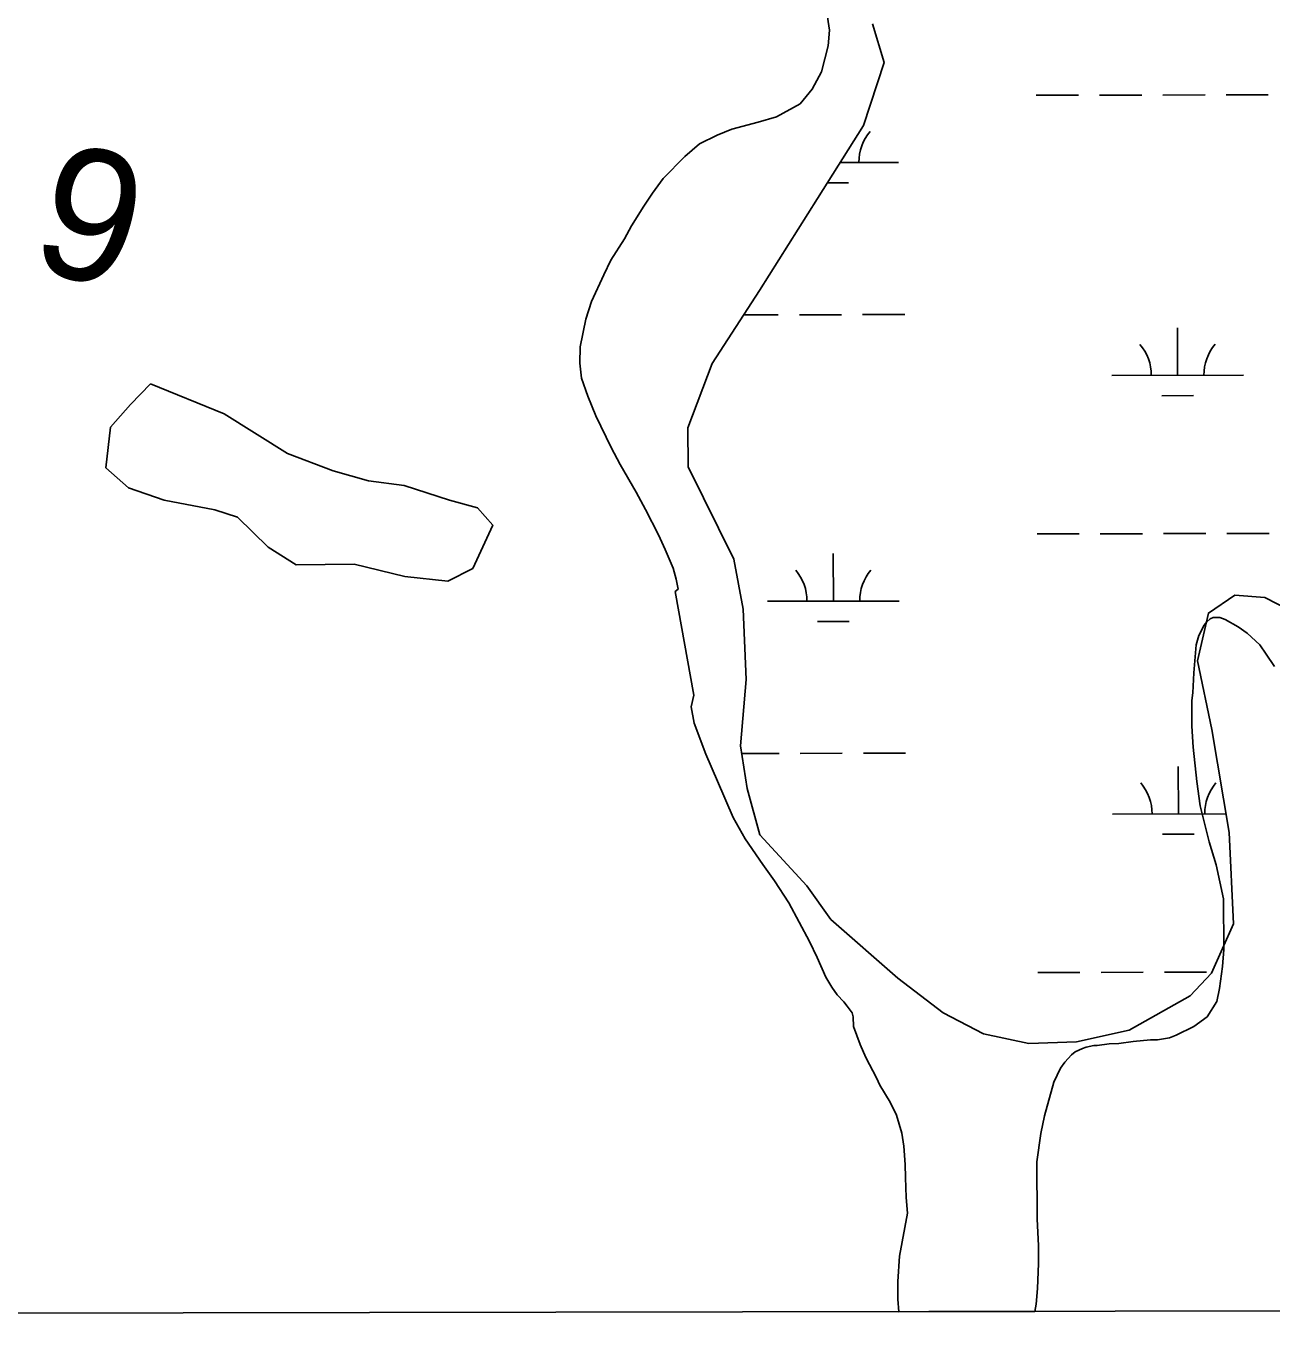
# Model space of a CAD drawing. Extents: x 3324104 to 3361979, y 612876 to 638273.
# Drawn here: x 3339316 to 3340260, y 618257 to 619252 of the extents above; entities that cross this region are included whole.
import ezdxf

# ---------------------------------------------------------------- set-up
doc = ezdxf.new("R2010")
doc.units = 0
for name, color, linetype in [('V-GRID-FRAM', 7, 'Continuous'), ('V-SITE-VEGE', 7, 'Continuous'), ('V-SURV-IDEN', 7, 'Continuous'), ('V-WETL-SWMP', 7, 'Continuous')]:
    doc.layers.add(name, color=color, linetype=linetype)

msp = doc.modelspace()

# ---------------------------------------------------------------- linework, layer by layer
at = {"layer": 'V-GRID-FRAM'}
msp.add_lwpolyline([(3328194.09, 636440.75), (3359767.89, 636495.86), (3359807.56, 618312.07), (3328217.89, 618256.93), (3328194.09, 636440.75)], dxfattribs=at)
at = {"layer": 'V-SITE-VEGE'}
for p, q in [((3339924.73, 619249.53), (3339922.43, 619264.42)), ((3339923.74, 619237.53), (3339924.73, 619249.53)), ((3339918.8, 619217.86), (3339923.74, 619237.53)), ((3339911.64, 619204.71), (3339918.8, 619217.86)), ((3339902.64, 619193.73), (3339911.64, 619204.71)), ((3339884.54, 619183.77), (3339902.64, 619193.73)), ((3339850.8, 619174.42), (3339870.76, 619179.67)), ((3339870.76, 619179.67), (3339884.54, 619183.77)), ((3339826.17, 619163.32), (3339839.57, 619169.97)), ((3339839.57, 619169.97), (3339850.8, 619174.42)), ((3339814.98, 619153.78), (3339826.17, 619163.32)), ((3339798.76, 619136.92), (3339814.98, 619153.78)), ((3339790.48, 619125.95), (3339798.76, 619136.92)), ((3339784.02, 619116.08), (3339790.48, 619125.95)), ((3339774.68, 619101.1), (3339784.02, 619116.08)), ((3339769.31, 619091.25), (3339774.68, 619101.1)), ((3339758.9, 619075.17), (3339769.31, 619091.25)), ((3339753.54, 619063.86), (3339758.9, 619075.17)), ((3339744.24, 619043.79), (3339753.54, 619063.86)), ((3339739.99, 619030.3), (3339744.24, 619043.79)), ((3339735.79, 619009.19), (3339739.99, 619030.3)), ((3339735.53, 618996.82), (3339735.79, 619009.19)), ((3339736.71, 618985.56), (3339735.53, 618996.82)), ((3339741.54, 618971.79), (3339736.71, 618985.56)), ((3339747.48, 618956.93), (3339741.54, 618971.79)), ((3339759.3, 618933.03), (3339747.48, 618956.93)), ((3339765.95, 618920), (3339759.3, 618933.03)), ((3339778.12, 618899.01), (3339765.95, 618920)), ((3339785.12, 618885.98), (3339778.12, 618899.01)), ((3339795.09, 618866.79), (3339785.12, 618885.98)), ((3339800.27, 618855.56), (3339795.09, 618866.79)), ((3339806.2, 618841.43), (3339800.27, 618855.56)), ((3339808.45, 618833.09), (3339806.2, 618841.43)), ((3339809.96, 618825.47), (3339808.45, 618833.09)), ((3339807.8, 618823.63), (3339809.96, 618825.47)), ((3339821.87, 618745.22), (3339807.8, 618823.63)), ((3340211.13, 618800.68), (3340208.97, 618798.11)), ((3340213.66, 618802.88), (3340211.13, 618800.68)), ((3340215.83, 618803.98), (3340213.66, 618802.88)), ((3340220.92, 618804.02), (3340215.83, 618803.98)), ((3340224.93, 618802.6), (3340220.92, 618804.02)), ((3340234.79, 618796.86), (3340224.93, 618802.6)), ((3340205.04, 618790.45), (3340202.91, 618783.16)), ((3340208.97, 618798.11), (3340205.04, 618790.45)), ((3340241.74, 618792.2), (3340234.79, 618796.86)), ((3340251.26, 618783.18), (3340241.74, 618792.2)), ((3340202.91, 618783.16), (3340201.26, 618762.06)), ((3340256.04, 618776.32), (3340251.26, 618783.18)), ((3340262.29, 618766.91), (3340256.04, 618776.32)), ((3340201.26, 618762.06), (3340200.29, 618746.79)), ((3339819.77, 618736.12), (3339821.87, 618745.22)), ((3340200.29, 618746.79), (3340199.61, 618740.96)), ((3340199.61, 618740.96), (3340199.77, 618721.7)), ((3339822.04, 618723.78), (3339819.77, 618736.12)), ((3339830.96, 618700.22), (3339822.04, 618723.78)), ((3340199.77, 618721.7), (3340200.62, 618705.71)), ((3339839.84, 618679.93), (3339830.96, 618700.22)), ((3340200.62, 618705.71), (3340203.37, 618679.56)), ((3339851.7, 618652.4), (3339839.84, 618679.93)), ((3340203.37, 618679.56), (3340206.06, 618661.04)), ((3340206.06, 618661.04), (3340212.83, 618633.83)), ((3339860.91, 618636.11), (3339851.7, 618652.4)), ((3339874.16, 618616.59), (3339860.91, 618636.11)), ((3340212.83, 618633.83), (3340218.05, 618616.42)), ((3339882.98, 618604.3), (3339874.16, 618616.59)), ((3340218.05, 618616.42), (3340223.71, 618590.66)), ((3339894.02, 618587.67), (3339882.98, 618604.3)), ((3340223.71, 618590.66), (3340224.02, 618552.12)), ((3339909.52, 618558.34), (3339894.02, 618587.67)), ((3339915.43, 618546.03), (3339909.52, 618558.34)), ((3340224.02, 618552.12), (3340223.03, 618539.39)), ((3339922.1, 618531.18), (3339915.43, 618546.03)), ((3339926.52, 618523.58), (3339922.1, 618531.18)), ((3340223.03, 618539.39), (3340220.62, 618522.65)), ((3339930.56, 618517.8), (3339926.52, 618523.58)), ((3340220.62, 618522.65), (3340218.52, 618512.82)), ((3339935.7, 618512.38), (3339930.56, 618517.8)), ((3339938.27, 618509.13), (3339935.7, 618512.38)), ((3340218.52, 618512.82), (3340211.34, 618501.13)), ((3339941.94, 618504.07), (3339938.27, 618509.13)), ((3339942.69, 618501.17), (3339941.94, 618504.07)), ((3339943.11, 618493.9), (3339942.69, 618501.17)), ((3340211.34, 618501.13), (3340201.22, 618493.78)), ((3339947.95, 618480.12), (3339943.11, 618493.9)), ((3340201.22, 618493.78), (3340187.82, 618487.13)), ((3340144.25, 618480.96), (3340136.98, 618480.54)), ((3340155.14, 618482.51), (3340144.25, 618480.96)), ((3340168.22, 618483.7), (3340155.14, 618482.51)), ((3340173.67, 618483.74), (3340168.22, 618483.7)), ((3340182.75, 618485.27), (3340173.67, 618483.74)), ((3340187.82, 618487.13), (3340182.75, 618485.27)), ((3339952.39, 618470.35), (3339947.95, 618480.12)), ((3340108.33, 618472.32), (3340103.28, 618466.82)), ((3340111.22, 618474.52), (3340108.33, 618472.32)), ((3340116.65, 618477.11), (3340111.22, 618474.52)), ((3340119.55, 618478.22), (3340116.65, 618477.11)), ((3340125.35, 618479.36), (3340119.55, 618478.22)), ((3340127.9, 618479.38), (3340125.35, 618479.36)), ((3340136.98, 618480.54), (3340127.9, 618479.38)), ((3339960.51, 618454.78), (3339952.39, 618470.35)), ((3340100.05, 618462.07), (3340095.04, 618451.49)), ((3340103.28, 618466.82), (3340100.05, 618462.07)), ((3339963.1, 618449.35), (3339960.51, 618454.78)), ((3340095.04, 618451.49), (3340087.98, 618425.99)), ((3339970.84, 618436.32), (3339963.1, 618449.35)), ((3339975.64, 618426.55), (3339970.84, 618436.32)), ((3339979.75, 618412.76), (3339975.64, 618426.55)), ((3340087.98, 618425.99), (3340085.17, 618412.51)), ((3339981.28, 618402.96), (3339979.75, 618412.76)), ((3340085.17, 618412.51), (3340082.08, 618391.04)), ((3339982.12, 618389.15), (3339981.28, 618402.96)), ((3339982.56, 618379.34), (3339982.12, 618389.15)), ((3340082.08, 618391.04), (3340082.42, 618347.78)), ((3339983.05, 618364.08), (3339982.56, 618379.34)), ((3339983.87, 618352.09), (3339983.05, 618364.08)), ((3339977.95, 618319.69), (3339983.87, 618352.09)), ((3340082.42, 618347.78), (3340083.31, 618327.43)), ((3340083.31, 618327.43), (3340083.41, 618313.98)), ((3339976.65, 618300.41), (3339977.95, 618319.69)), ((3340083.41, 618313.98), (3340082.47, 618295.07)), ((3339976.75, 618286.96), (3339976.65, 618300.41)), ((3340082.47, 618295.07), (3340081.48, 618283.07)), ((3339977.45, 618277.46), (3339976.75, 618286.96)), ((3340081.48, 618283.07), (3340080.6, 618277.64)), ((3340080.6, 618277.64), (3339977.45, 618277.46))]:
    msp.add_line(p, q, dxfattribs=at)
msp.add_lwpolyline([(3339409.83, 618981.14), (3339465.58, 618958.59), (3339513.74, 618928.31), (3339548.34, 618915.17), (3339575.23, 618907.72), (3339602.09, 618904.1), (3339636.68, 618892.88), (3339657.81, 618887.29), (3339669.41, 618873.97), (3339654.34, 618841.27), (3339635.25, 618831.53), (3339602.64, 618835.11), (3339564.24, 618844.38), (3339520.16, 618844.03), (3339498.97, 618857.28), (3339475.79, 618880.09), (3339458.5, 618885.7), (3339420.11, 618893.06), (3339393.2, 618902.43), (3339375.83, 618917.63), (3339379.42, 618948.32), (3339394.62, 618965.69)], close=True, dxfattribs=at)
at = {"layer": 'V-WETL-SWMP'}
for p, q in [((3340081.65, 619200.12), (3340113.65, 619200.18)), ((3340129.65, 619200.2), (3340161.65, 619200.26)), ((3340177.65, 619200.29), (3340209.65, 619200.34)), ((3340225.65, 619200.37), (3340257.65, 619200.43)), ((3339932.88, 619149.12), (3339977.15, 619149.2)), ((3339923.19, 619133.67), (3339939.18, 619133.7)), ((3339859.72, 619033.56), (3339885.94, 619033.6)), ((3339901.94, 619033.63), (3339933.94, 619033.69)), ((3339949.94, 619033.72), (3339981.94, 619033.77)), ((3340188.87, 618987.7), (3340188.8, 619023.7)), ((3340138.87, 618987.62), (3340238.87, 618987.79)), ((3340176.89, 618972.25), (3340200.89, 618972.29)), ((3340082.23, 618867.45), (3340114.23, 618867.5)), ((3340130.23, 618867.53), (3340162.23, 618867.59)), ((3340178.23, 618867.61), (3340210.23, 618867.67)), ((3340226.23, 618867.7), (3340258.23, 618867.75)), ((3339927.73, 618816.43), (3339927.67, 618852.43)), ((3339877.73, 618816.35), (3339977.73, 618816.52)), ((3339915.76, 618800.98), (3339939.76, 618801.02)), ((3339858.13, 618700.88), (3339886.52, 618700.93)), ((3339902.52, 618700.96), (3339934.52, 618701.01)), ((3339950.52, 618701.04), (3339982.52, 618701.1)), ((3340189.45, 618655.03), (3340189.38, 618691.03)), ((3340139.45, 618654.94), (3340225.53, 618655.09)), ((3340177.47, 618639.58), (3340201.47, 618639.62)), ((3340082.81, 618534.77), (3340114.81, 618534.83)), ((3340130.81, 618534.86), (3340162.81, 618534.91)), ((3340178.81, 618534.94), (3340210.81, 618535))]:
    msp.add_line(p, q, dxfattribs=at)
msp.add_lwpolyline([(3340273.15, 618809.78), (3340255, 618819.15), (3340232.15, 618820.87), (3340212.27, 618807.39), (3340204, 618771.17), (3340214.88, 618718.93), (3340227.87, 618641.02), (3340231.28, 618571.59), (3340214.45, 618534.35), (3340198.42, 618517.1), (3340152, 618491.04), (3340112.12, 618482.16), (3340075.97, 618480.92), (3340041.66, 618488.26), (3340011.09, 618504.19), (3339976.63, 618530.55), (3339925.85, 618574.87), (3339907.57, 618600.41), (3339872.06, 618639.13), (3339862.27, 618674.26), (3339857.25, 618706.57), (3339861.61, 618757.03), (3339859.28, 618810.29), (3339852.31, 618848.29), (3339817.5, 618918.41), (3339817.27, 618947.91), (3339835.91, 618996.58), (3339871.62, 619052.04), (3339915.78, 619121.85), (3339950.54, 619177.31), (3339966.34, 619225), (3339957.54, 619254.43)], dxfattribs=at)
for centre, start, end in [((3339982.39, 619149.68), 139.32818, 180.87184), ((3340133.62, 618988.08), 359.32818, 40.87184), ((3340244.11, 618988.27), 139.32818, 180.87184), ((3339872.49, 618816.81), 359.32818, 40.87184), ((3339982.97, 618817.01), 139.32818, 180.87184), ((3340134.2, 618655.41), 359.32818, 40.87184), ((3340244.69, 618655.6), 139.32818, 180.87184)]:
    msp.add_arc(centre, 35.25, start, end, dxfattribs=at)

# ---------------------------------------------------------------- texts
at = {"layer": 'V-SURV-IDEN'}
msp.add_text('1732+29.9', height=100, rotation=345.08488, dxfattribs=at).set_placement((3338773.19, 619214.68))

doc.saveas('drawing.dxf')
